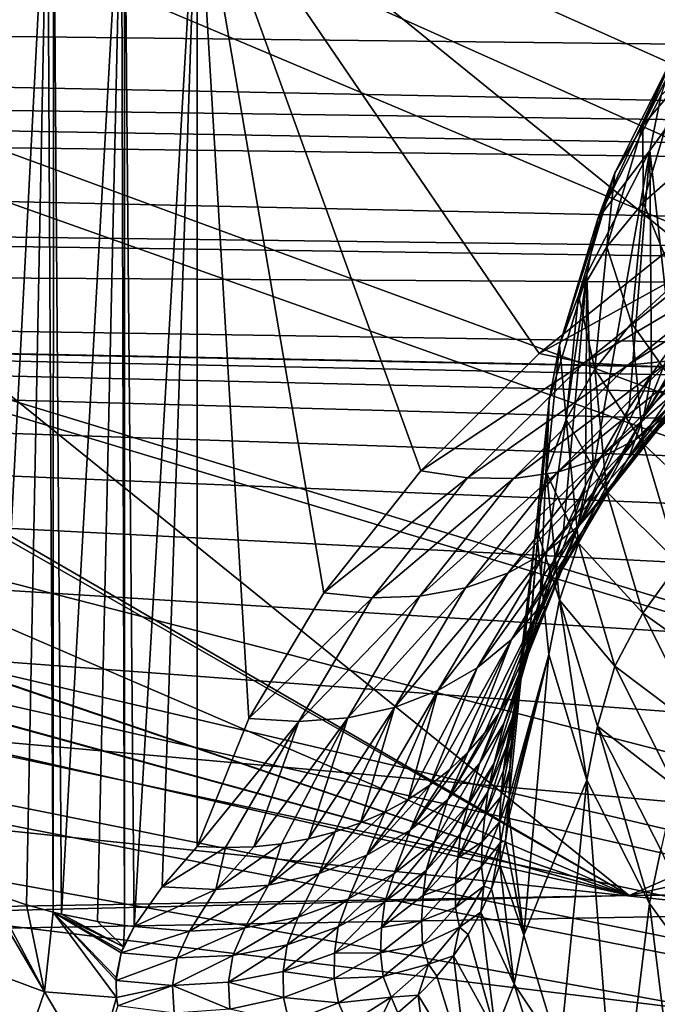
# Model space of a CAD drawing. Header units: metres. Extents: x -109 to 109, y -78 to 121.
# Tile 1008 of 1056: x 58.83 to 62.5, y -8.18 to -2.52. Entities that reach past the tile are written whole.
import ezdxf

# ---------------------------------------------------------------- set-up
doc = ezdxf.new("R2010")
doc.units = ezdxf.units.M
doc.layers.add('solid_508554_SW0001', color=7, linetype='CONTINUOUS')

msp = doc.modelspace()

# ---------------------------------------------------------------- linework, layer by layer
at = {"layer": 'solid_508554_SW0001'}
for points in [[(61.996216, 4.658984, -29.382126), (63.329746, 6.03775, -30.047371), (81.14859, -11.530108, -20.201883)], [(61.628754, 4.306551, -29.213125), (61.996216, 4.658984, -29.382126), (81.14859, -11.530108, -20.201883)], [(60.411095, 3.212779, -28.691673), (61.628754, 4.306551, -29.213125), (81.14859, -11.530108, -20.201883)], [(59.783779, 2.689857, -28.444147), (60.411095, 3.212779, -28.691673), (81.14859, -11.530108, -20.201883)], [(58.722435, 1.861496, -28.054703), (59.783779, 2.689857, -28.444147), (81.14859, -11.530108, -20.201883)], [(57.815121, 1.205033, -27.748676), (58.722435, 1.861496, -28.054703), (81.14859, -11.530108, -20.201883)], [(56.940334, 0.613612, -27.475229), (57.815121, 1.205033, -27.748676), (81.14859, -11.530108, -20.201883)], [(55.729958, -0.142934, -27.129026), (56.940334, 0.613612, -27.475229), (81.14859, -11.530108, -20.201883)], [(80.598335, 0.425171, -22.83688), (53.05484, -0.055749, -23.669857), (62.333652, -7.556811, -19.40036)], [(80.758621, -3.403568, -20.837589), (80.598335, 0.425171, -22.83688), (62.333652, -7.556811, -19.40036)], [(53.05484, -0.055749, -23.669857), (51.019779, -0.978308, -23.269676), (62.333652, -7.556811, -19.40036)], [(55.071178, -0.526591, -26.955231), (55.729958, -0.142934, -27.129026), (81.14859, -11.530108, -20.201883)], [(53.52663, -1.3544, -26.585077), (55.071178, -0.526591, -26.955231), (81.14859, -11.530108, -20.201883)], [(51.019779, -0.978308, -23.269676), (50.921417, -1.019207, -23.252254), (62.333652, -7.556811, -19.40036)], [(50.921417, -1.019207, -23.252254), (48.930206, -1.76989, -22.939816), (62.333652, -7.556811, -19.40036)], [(53.110744, -1.560997, -26.493895), (53.52663, -1.3544, -26.585077), (81.14859, -11.530108, -20.201883)], [(58.673122, -7.54352, 6.250732), (58.632774, -1.336019, 16.96722), (58.991703, -1.451261, 17.033756)], [(58.870991, -7.609756, 6.288974), (58.673122, -7.54352, 6.250732), (58.991703, -1.451261, 17.033756)], [(59.025665, -7.652138, 6.313443), (58.870991, -7.609756, 6.288974), (58.991703, -1.451261, 17.033756)], [(59.025665, -7.652138, 6.313443), (58.991703, -1.451261, 17.033756), (59.026073, -1.459989, 17.038795)], [(59.073769, -7.663716, 6.320127), (59.025665, -7.652138, 6.313443), (59.026073, -1.459989, 17.038795)], [(59.073769, -7.663716, 6.320127), (59.026073, -1.459989, 17.038795), (59.417961, -1.533174, 17.081047)], [(22.919664, -1.530367, 22.35878), (80.745361, -2.555794, 20.688955), (80.761269, -2.137419, 21.034967)], [(22.919664, -1.530367, 22.35878), (24.056143, -2.221804, 21.703217), (80.745361, -2.555794, 20.688955)], [(51.244095, -2.409353, -26.125713), (53.110744, -1.560997, -26.493895), (81.14859, -11.530108, -20.201883)], [(59.280434, -7.70513, 6.344038), (59.073769, -7.663716, 6.320127), (59.417961, -1.533174, 17.081047)], [(59.435379, -7.72759, 6.357005), (59.280434, -7.70513, 6.344038), (59.417961, -1.533174, 17.081047)], [(59.435379, -7.72759, 6.357005), (59.417961, -1.533174, 17.081047), (59.435467, -1.53535, 17.082304)], [(59.435379, -7.72759, 6.357005), (59.435467, -1.53535, 17.082304), (59.489899, -7.733787, 6.360583)], [(59.489899, -7.733787, 6.360583), (59.435467, -1.53535, 17.082304), (59.852985, -1.560634, 17.096903)], [(59.651299, -7.505712, 6.786151), (59.489899, -7.733787, 6.360583), (59.852985, -1.560634, 17.096903)], [(59.852985, -7.273606, 7.201745), (59.651299, -7.505712, 6.786151), (59.852985, -1.560634, 17.096903)], [(60.149502, -6.539879, 8.472597), (59.852985, -7.273606, 7.201745), (59.852985, -1.560634, 17.096903)], [(60.579056, -5.816516, 9.725499), (60.149502, -6.539879, 8.472597), (59.852985, -1.560634, 17.096903)], [(61.136341, -5.115273, 10.940087), (60.579056, -5.816516, 9.725499), (59.852985, -1.560634, 17.096903)], [(61.816875, -4.441783, 12.106606), (61.136341, -5.115273, 10.940087), (59.852985, -1.560634, 17.096903)], [(62.6152, -3.801442, 13.21571), (61.816875, -4.441783, 12.106606), (59.852985, -1.560634, 17.096903)], [(63.524925, -3.199386, 14.2585), (62.6152, -3.801442, 13.21571), (59.852985, -1.560634, 17.096903)], [(64.538742, -2.640441, 15.226621), (63.524925, -3.199386, 14.2585), (59.852985, -1.560634, 17.096903)], [(65.648537, -2.12909, 16.112309), (64.538742, -2.640441, 15.226621), (59.852985, -1.560634, 17.096903)], [(48.930206, -1.76989, -22.939816), (47.098705, -2.353589, -22.708015), (62.333652, -7.556811, -19.40036)], [(24.056143, -2.221804, 21.703217), (80.732651, -2.871363, 20.401348), (80.745361, -2.555794, 20.688955)], [(24.056143, -2.221804, 21.703217), (80.712067, -3.348359, 19.916126), (80.732651, -2.871363, 20.401348)], [(24.056143, -2.221804, 21.703217), (24.634529, -2.573519, 21.321756), (80.712067, -3.348359, 19.916126)], [(47.072929, -2.361071, -22.705133), (45.232094, -2.844235, -22.526033), (62.333652, -7.556811, -19.40036)], [(47.098705, -2.353589, -22.708015), (47.072929, -2.361071, -22.705133), (62.333652, -7.556811, -19.40036)], [(51.088249, -2.474628, -26.097864), (51.244095, -2.409353, -26.125713), (81.14859, -11.530108, -20.201883)], [(49.041775, -3.246512, -25.776564), (51.088249, -2.474628, -26.097864), (81.14859, -11.530108, -20.201883)], [(62.411633, -3.130798, 5.043443), (62.75415, -2.447094, 6.227652), (62.618748, -2.887318, 4.855299)], [(62.597473, -2.71156, 6.435222), (62.75415, -2.447094, 6.227652), (62.411633, -3.130798, 5.043443)], [(24.634529, -2.573519, 21.321756), (80.703201, -3.541171, 19.700146), (80.712067, -3.348359, 19.916126)], [(24.634529, -2.573519, 21.321756), (25.053471, -2.827595, 21.021948), (80.703201, -3.541171, 19.700146)], [(62.576809, -4.401275, 8.525391), (62.952503, -2.588041, 8.081603), (62.452209, -3.276009, 6.890007)], [(62.516994, -2.956662, 6.717455), (62.452209, -3.276009, 6.890007), (62.952503, -2.588041, 8.081603)], [(62.597473, -2.71156, 6.435222), (62.15279, -3.667625, 5.486032), (62.516994, -2.956662, 6.717455)], [(62.251049, -3.403057, 5.237514), (62.15279, -3.667625, 5.486032), (62.597473, -2.71156, 6.435222)], [(62.251049, -3.403057, 5.237514), (62.597473, -2.71156, 6.435222), (62.411633, -3.130798, 5.043443)], [(25.053471, -2.827595, 21.021948), (80.677933, -4.051526, 19.061102), (80.703201, -3.541171, 19.700146)], [(25.053471, -2.827595, 21.021948), (25.931858, -3.355873, 20.318785), (80.677933, -4.051526, 19.061102)], [(45.196003, -2.852711, -22.523041), (43.342598, -3.23642, -22.396204), (62.333652, -7.556811, -19.40036)], [(45.232094, -2.844235, -22.526033), (45.196003, -2.852711, -22.523041), (62.333652, -7.556811, -19.40036)], [(62.411633, -3.130798, 5.043443), (62.618748, -2.887318, 4.855299), (62.414948, -3.574267, 3.66547)], [(62.414948, -3.574267, 3.66547), (62.618748, -2.887318, 4.855299), (62.667686, -3.352599, 3.508746)], [(62.516994, -2.956662, 6.717455), (62.15279, -3.667625, 5.486032), (62.452209, -3.276009, 6.890007)], [(62.204796, -3.827996, 3.835861), (62.411633, -3.130798, 5.043443), (62.414948, -3.574267, 3.66547)], [(62.251049, -3.403057, 5.237514), (62.411633, -3.130798, 5.043443), (62.204796, -3.827996, 3.835861)], [(62.333652, -7.556811, -19.40036), (43.342598, -3.23642, -22.396204), (43.350582, -7.888262, -19.974451)], [(47.672459, -3.692732, -25.598148), (49.041775, -3.246512, -25.776564), (81.14859, -11.530108, -20.201883)], [(62.126343, -5.114245, 7.29049), (62.452209, -3.276009, 6.890007), (62.091263, -3.98545, 5.66122)], [(62.15279, -3.667625, 5.486032), (62.091263, -3.98545, 5.66122), (62.452209, -3.276009, 6.890007)], [(62.126343, -5.114245, 7.29049), (62.333622, -4.754925, 7.912852), (62.452209, -3.276009, 6.890007)], [(62.333622, -4.754925, 7.912852), (62.461716, -4.561466, 8.247932), (62.452209, -3.276009, 6.890007)], [(62.461716, -4.561466, 8.247932), (62.576809, -4.401275, 8.525391), (62.452209, -3.276009, 6.890007)], [(25.931858, -3.355873, 20.318785), (26.709761, -3.814027, 19.593912), (80.67321, -4.140594, 18.937866)], [(25.931858, -3.355873, 20.318785), (80.67321, -4.140594, 18.937866), (80.677933, -4.051526, 19.061102)], [(62.414948, -3.574267, 3.66547), (62.667686, -3.352599, 3.508746), (62.600758, -4.033781, 2.328905)], [(62.251049, -3.403057, 5.237514), (61.932793, -4.393249, 4.229214), (62.15279, -3.667625, 5.486032)], [(62.041855, -4.108202, 4.016169), (61.932793, -4.393249, 4.229214), (62.251049, -3.403057, 5.237514)], [(62.041855, -4.108202, 4.016169), (62.251049, -3.403057, 5.237514), (62.204796, -3.827996, 3.835861)], [(80.758621, -3.403568, -20.837589), (62.333652, -7.556811, -19.40036), (80.918915, -7.232305, -18.838299)], [(62.204796, -3.827996, 3.835861), (62.414948, -3.574267, 3.66547), (62.346798, -4.267895, 2.46407)], [(62.414948, -3.574267, 3.66547), (62.600758, -4.033781, 2.328905), (62.346798, -4.267895, 2.46407)], [(62.15279, -3.667625, 5.486032), (61.932793, -4.393249, 4.229214), (62.091263, -3.98545, 5.66122)], [(47.181728, -3.838587, -25.541527), (47.672459, -3.692732, -25.598148), (81.14859, -11.530108, -20.201883)], [(26.709761, -3.814027, 19.593912), (75.174637, -4.828542, 17.83672), (76.5, -4.794933, 17.894934)], [(77.176514, -4.803673, 17.879795), (26.709761, -3.814027, 19.593912), (76.5, -4.794933, 17.894934)], [(26.709761, -3.814027, 19.593912), (73.862907, -4.929021, 17.662685), (75.174637, -4.828542, 17.83672)], [(26.709761, -3.814027, 19.593912), (72.57827, -5.095334, 17.374622), (73.862907, -4.929021, 17.662685)], [(26.709761, -3.814027, 19.593912), (71.333893, -5.325771, 16.975494), (72.57827, -5.095334, 17.374622)], [(26.709761, -3.814027, 19.593912), (70.14254, -5.617967, 16.469397), (71.333893, -5.325771, 16.975494)], [(26.709761, -3.814027, 19.593912), (69.016418, -5.968924, 15.86152), (70.14254, -5.617967, 16.469397)], [(26.709761, -3.814027, 19.593912), (67.967072, -6.375046, 15.158096), (69.016418, -5.968924, 15.86152)], [(26.709761, -3.814027, 19.593912), (67.005272, -6.83217, 14.366333), (67.967072, -6.375046, 15.158096)], [(26.709761, -3.814027, 19.593912), (66.140877, -7.335612, 13.494348), (67.005272, -6.83217, 14.366333)], [(26.709761, -3.814027, 19.593912), (65.382774, -7.880209, 12.551078), (66.140877, -7.335612, 13.494348)], [(26.709761, -3.814027, 19.593912), (64.738739, -8.46037, 11.54621), (65.382774, -7.880209, 12.551078)], [(26.709761, -3.814027, 19.593912), (64.215424, -9.070119, 10.490092), (64.738739, -8.46037, 11.54621)], [(26.709761, -3.814027, 19.593912), (63.818172, -9.703198, 9.393568), (64.215424, -9.070119, 10.490092)], [(26.709761, -3.814027, 19.593912), (63.55106, -10.35311, 8.267887), (63.818172, -9.703198, 9.393568)], [(26.709761, -3.814027, 19.593912), (63.416817, -11.013191, 7.124592), (63.55106, -10.35311, 8.267887)], [(26.709761, -3.814027, 19.593912), (63.416817, -11.676674, 5.975408), (63.416817, -11.013191, 7.124592)], [(26.709761, -3.814027, 19.593912), (43.110828, -18.533325, -5.900661), (63.416817, -11.676674, 5.975408)], [(77.176514, -4.803673, 17.879795), (80.643387, -4.656782, 18.134216), (26.709761, -3.814027, 19.593912)], [(80.67321, -4.140594, 18.937866), (26.709761, -3.814027, 19.593912), (80.643387, -4.656782, 18.134216)], [(46.275829, -4.088829, -25.446898), (47.181728, -3.838587, -25.541527), (81.14859, -11.530108, -20.201883)], [(62.6152, -3.801442, 13.21571), (62.858818, -3.866143, 13.059707), (61.816875, -4.441783, 12.106606)], [(62.041855, -4.108202, 4.016169), (62.204796, -3.827996, 3.835861), (62.135628, -4.531973, 2.616536)], [(62.204796, -3.827996, 3.835861), (62.346798, -4.267895, 2.46407), (62.135628, -4.531973, 2.616536)], [(62.858818, -3.866143, 13.059707), (62.07449, -4.495256, 11.970051), (61.816875, -4.441783, 12.106606)], [(62.858818, -3.866143, 13.059707), (63.09708, -3.891377, 12.885157), (62.07449, -4.495256, 11.970051)], [(63.09708, -3.891377, 12.885157), (62.32645, -4.509501, 11.814533), (62.07449, -4.495256, 11.970051)], [(63.324757, -3.876584, 12.6959), (62.567215, -4.484209, 11.643464), (62.32645, -4.509501, 11.814533)], [(63.09708, -3.891377, 12.885157), (63.324757, -3.876584, 12.6959), (62.32645, -4.509501, 11.814533)], [(62.416691, -4.807049, 8.407728), (62.953094, -3.943146, 9.318894), (62.855282, -4.054193, 9.126554)], [(62.909645, -4.186746, 9.482124), (62.953094, -3.943146, 9.318894), (62.416691, -4.807049, 8.407728)], [(61.821507, -5.846245, 6.02263), (62.091263, -3.98545, 5.66122), (61.873253, -4.709335, 4.407414)], [(61.821507, -5.846245, 6.02263), (61.955494, -5.478326, 6.659883), (62.091263, -3.98545, 5.66122)], [(61.932793, -4.393249, 4.229214), (61.873253, -4.709335, 4.407414), (62.091263, -3.98545, 5.66122)], [(61.955494, -5.478326, 6.659883), (62.082962, -5.19929, 7.143189), (62.091263, -3.98545, 5.66122)], [(62.082962, -5.19929, 7.143189), (62.126343, -5.114245, 7.29049), (62.091263, -3.98545, 5.66122)], [(62.667686, -4.714963, 1.149063), (62.346798, -4.267895, 2.46407), (62.600758, -4.033781, 2.328905)], [(62.416691, -4.807049, 8.407728), (62.855282, -4.054193, 9.126554), (62.576809, -4.401275, 8.525391)], [(45.302071, -4.330814, -25.359234), (46.275829, -4.088829, -25.446898), (81.14859, -11.530108, -20.201883)], [(62.041855, -4.108202, 4.016169), (61.971897, -4.820203, 2.782946), (61.932793, -4.393249, 4.229214)], [(62.041855, -4.108202, 4.016169), (62.135628, -4.531973, 2.616536), (61.971897, -4.820203, 2.782946)], [(63.171375, -4.180912, 11.07573), (62.553616, -4.792279, 10.01681), (62.368408, -4.937576, 10.196978)], [(62.99437, -4.318089, 11.269959), (63.171375, -4.180912, 11.07573), (62.368408, -4.937576, 10.196978)], [(62.909645, -4.186746, 9.482124), (62.416691, -4.807049, 8.407728), (62.331295, -5.036759, 8.574503)], [(62.82724, -4.412695, 9.655415), (62.909645, -4.186746, 9.482124), (62.331295, -5.036759, 8.574503)], [(62.414948, -4.961523, 1.262671), (62.135628, -4.531973, 2.616536), (62.346798, -4.267895, 2.46407)], [(62.414948, -4.961523, 1.262671), (62.346798, -4.267895, 2.46407), (62.667686, -4.714963, 1.149063)], [(44.865479, -4.430293, -25.324623), (45.302071, -4.330814, -25.359234), (81.14859, -11.530108, -20.201883)], [(62.99437, -4.318089, 11.269959), (62.368408, -4.937576, 10.196978), (62.156132, -5.048726, 10.371501)], [(62.7915, -4.419934, 11.4606), (62.99437, -4.318089, 11.269959), (62.156132, -5.048726, 10.371501)], [(61.932793, -4.393249, 4.229214), (61.859211, -5.12624, 2.959636), (61.873253, -4.709335, 4.407414)], [(61.971897, -4.820203, 2.782946), (61.859211, -5.12624, 2.959636), (61.932793, -4.393249, 4.229214)], [(62.82724, -4.412695, 9.655415), (62.331295, -5.036759, 8.574503), (62.207405, -5.245549, 8.744596)], [(62.707687, -4.616028, 9.834958), (62.82724, -4.412695, 9.655415), (62.207405, -5.245549, 8.744596)], [(62.416691, -4.807049, 8.407728), (62.576809, -4.401275, 8.525391), (62.461716, -4.561466, 8.247932)], [(44.865479, -4.430293, -25.324623), (81.14859, -11.530108, -20.201883), (43.45417, -4.713041, -25.232952)], [(61.816875, -4.441783, 12.106606), (62.07449, -4.495256, 11.970051), (61.136341, -5.115273, 10.940087)], [(62.7915, -4.419934, 11.4606), (62.156132, -5.048726, 10.371501), (61.921455, -5.123288, 10.536546)], [(62.567215, -4.484209, 11.643464), (62.7915, -4.419934, 11.4606), (61.921455, -5.123288, 10.536546)], [(62.07449, -4.495256, 11.970051), (61.405891, -5.156937, 10.823987), (61.136341, -5.115273, 10.940087)], [(62.07449, -4.495256, 11.970051), (62.32645, -4.509501, 11.814533), (61.405891, -5.156937, 10.823987)], [(62.32645, -4.509501, 11.814533), (61.669529, -5.159625, 10.688487), (61.405891, -5.156937, 10.823987)], [(62.567215, -4.484209, 11.643464), (61.921455, -5.123288, 10.536546), (61.669529, -5.159625, 10.688487)], [(62.32645, -4.509501, 11.814533), (62.567215, -4.484209, 11.643464), (61.669529, -5.159625, 10.688487)], [(62.204796, -5.23595, 1.397211), (61.971897, -4.820203, 2.782946), (62.135628, -4.531973, 2.616536)], [(62.03672, -5.446919, 7.299441), (62.461716, -4.561466, 8.247932), (62.333622, -4.754925, 7.912852)], [(62.416691, -4.807049, 8.407728), (62.461716, -4.561466, 8.247932), (62.03672, -5.446919, 7.299441)], [(62.204796, -5.23595, 1.397211), (62.135628, -4.531973, 2.616536), (62.414948, -4.961523, 1.262671)], [(62.707687, -4.616028, 9.834958), (62.207405, -5.245549, 8.744596), (62.047745, -5.428833, 8.914268)], [(62.553616, -4.792279, 10.01681), (62.707687, -4.616028, 9.834958), (62.047745, -5.428833, 8.914268)], [(81.14859, -11.530108, -20.201883), (43.466999, -12.188044, -21.341459), (43.45417, -4.713041, -25.232952)], [(61.714867, -6.262493, 5.286973), (61.873253, -4.709335, 4.407414), (61.800343, -5.440467, 3.141055)], [(61.714867, -6.262493, 5.286973), (61.761189, -6.058384, 5.650526), (61.873253, -4.709335, 4.407414)], [(61.761189, -6.058384, 5.650526), (61.762249, -6.054242, 5.65787), (61.873253, -4.709335, 4.407414)], [(61.762249, -6.054242, 5.65787), (61.821507, -5.846245, 6.02263), (61.873253, -4.709335, 4.407414)], [(61.859211, -5.12624, 2.959636), (61.800343, -5.440467, 3.141055), (61.873253, -4.709335, 4.407414)], [(62.414948, -4.961523, 1.262671), (62.667686, -4.714963, 1.149063), (62.867828, -5.389585, -0.019416)], [(62.553616, -4.792279, 10.01681), (62.047745, -5.428833, 8.914268), (61.85582, -5.582582, 9.079793)], [(62.368408, -4.937576, 10.196978), (62.553616, -4.792279, 10.01681), (61.85582, -5.582582, 9.079793)], [(62.416691, -4.807049, 8.407728), (62.03672, -5.446919, 7.299441), (61.94902, -5.680509, 7.459496)], [(62.331295, -5.036759, 8.574503), (62.416691, -4.807049, 8.407728), (61.94902, -5.680509, 7.459496)], [(62.03672, -5.446919, 7.299441), (62.333622, -4.754925, 7.912852), (62.126343, -5.114245, 7.29049)], [(62.041855, -5.532205, 1.549723), (61.859211, -5.12624, 2.959636), (61.971897, -4.820203, 2.782946)], [(62.204796, -5.23595, 1.397211), (62.041855, -5.532205, 1.549723), (61.971897, -4.820203, 2.782946)], [(62.368408, -4.937576, 10.196978), (61.85582, -5.582582, 9.079793), (61.635845, -5.703422, 9.237535)], [(62.156132, -5.048726, 10.371501), (62.368408, -4.937576, 10.196978), (61.635845, -5.703422, 9.237535)], [(62.204796, -5.23595, 1.397211), (62.414948, -4.961523, 1.262671), (62.618748, -5.648471, 0.072842)], [(62.618748, -5.648471, 0.072842), (62.414948, -4.961523, 1.262671), (62.867828, -5.389585, -0.019416)], [(62.156132, -5.048726, 10.371501), (61.635845, -5.703422, 9.237535), (61.392654, -5.788695, 9.384027)], [(61.921455, -5.123288, 10.536546), (62.156132, -5.048726, 10.371501), (61.392654, -5.788695, 9.384027)], [(62.331295, -5.036759, 8.574503), (61.94902, -5.680509, 7.459496), (61.821789, -5.894928, 7.619839)], [(62.207405, -5.245549, 8.744596), (62.331295, -5.036759, 8.574503), (61.821789, -5.894928, 7.619839)], [(61.136341, -5.115273, 10.940087), (61.405891, -5.156937, 10.823987), (60.579056, -5.816516, 9.725499)], [(61.921455, -5.123288, 10.536546), (61.392654, -5.788695, 9.384027), (61.131592, -5.83653, 9.516052)], [(61.669529, -5.159625, 10.688487), (61.921455, -5.123288, 10.536546), (61.131592, -5.83653, 9.516052)], [(61.932697, -5.858764, 1.690867), (61.800343, -5.440467, 3.141055), (61.859211, -5.12624, 2.959636)], [(61.932697, -5.858764, 1.690867), (61.859211, -5.12624, 2.959636), (62.041855, -5.532205, 1.549723)], [(62.03672, -5.446919, 7.299441), (62.126343, -5.114245, 7.29049), (62.082962, -5.19929, 7.143189)], [(61.405891, -5.156937, 10.823987), (60.858391, -5.845876, 9.63071), (60.579056, -5.816516, 9.725499)], [(61.405891, -5.156937, 10.823987), (61.669529, -5.159625, 10.688487), (60.858391, -5.845876, 9.63071)], [(61.669529, -5.159625, 10.688487), (61.131592, -5.83653, 9.516052), (60.858391, -5.845876, 9.63071)], [(61.800648, -5.986152, 6.107167), (62.082962, -5.19929, 7.143189), (61.955494, -5.478326, 6.659883)], [(62.03672, -5.446919, 7.299441), (62.082962, -5.19929, 7.143189), (61.800648, -5.986152, 6.107167)], [(62.207405, -5.245549, 8.744596), (61.821789, -5.894928, 7.619839), (61.657822, -6.085465, 7.776947)], [(62.047745, -5.428833, 8.914268), (62.207405, -5.245549, 8.744596), (61.657822, -6.085465, 7.776947)], [(62.411633, -5.933148, 0.189629), (62.041855, -5.532205, 1.549723), (62.204796, -5.23595, 1.397211)], [(62.411633, -5.933148, 0.189629), (62.204796, -5.23595, 1.397211), (62.618748, -5.648471, 0.072842)], [(62.047745, -5.428833, 8.914268), (61.657822, -6.085465, 7.776947), (61.460716, -6.247935, 7.927368)], [(61.85582, -5.582582, 9.079793), (62.047745, -5.428833, 8.914268), (61.460716, -6.247935, 7.927368)], [(61.643654, -6.991478, 4.036532), (61.647343, -6.830778, 4.30649), (61.800343, -5.440467, 3.141055)], [(61.8731, -6.17084, 1.876014), (61.643654, -6.991478, 4.036532), (61.800343, -5.440467, 3.141055)], [(61.647343, -6.830778, 4.30649), (61.656124, -6.688881, 4.545003), (61.800343, -5.440467, 3.141055)], [(61.656124, -6.688881, 4.545003), (61.663998, -6.602678, 4.69147), (61.800343, -5.440467, 3.141055)], [(61.663998, -6.602678, 4.69147), (61.669579, -6.551661, 4.778931), (61.800343, -5.440467, 3.141055)], [(61.669579, -6.551661, 4.778931), (61.689117, -6.40802, 5.028848), (61.800343, -5.440467, 3.141055)], [(61.689117, -6.40802, 5.028848), (61.714867, -6.262493, 5.286973), (61.800343, -5.440467, 3.141055)], [(62.03672, -5.446919, 7.299441), (61.766563, -6.123041, 6.192347), (61.71949, -6.255982, 6.277591)], [(61.94902, -5.680509, 7.459496), (62.03672, -5.446919, 7.299441), (61.71949, -6.255982, 6.277591)], [(62.03672, -5.446919, 7.299441), (61.800648, -5.986152, 6.107167), (61.766563, -6.123041, 6.192347)], [(61.932697, -5.858764, 1.690867), (61.8731, -6.17084, 1.876014), (61.800343, -5.440467, 3.141055)], [(61.800648, -5.986152, 6.107167), (61.955494, -5.478326, 6.659883), (61.821507, -5.846245, 6.02263)], [(61.932697, -5.858764, 1.690867), (62.041855, -5.532205, 1.549723), (62.251049, -6.23735, 0.328376)], [(62.411633, -5.933148, 0.189629), (62.251049, -6.23735, 0.328376), (62.041855, -5.532205, 1.549723)], [(61.85582, -5.582582, 9.079793), (61.460716, -6.247935, 7.927368), (61.234806, -6.378769, 8.067799)], [(61.635845, -5.703422, 9.237535), (61.85582, -5.582582, 9.079793), (61.234806, -6.378769, 8.067799)], [(62.411633, -5.933148, 0.189629), (62.618748, -5.648471, 0.072842), (62.95623, -6.322124, -1.093959)], [(61.635845, -5.703422, 9.237535), (61.234806, -6.378769, 8.067799), (60.985058, -6.475092, 8.195153)], [(61.392654, -5.788695, 9.384027), (61.635845, -5.703422, 9.237535), (60.985058, -6.475092, 8.195153)], [(61.94902, -5.680509, 7.459496), (61.659744, -6.384073, 6.362319), (61.58773, -6.506444, 6.445958)], [(61.821789, -5.894928, 7.619839), (61.94902, -5.680509, 7.459496), (61.58773, -6.506444, 6.445958)], [(61.94902, -5.680509, 7.459496), (61.71949, -6.255982, 6.277591), (61.659744, -6.384073, 6.362319)], [(60.579056, -5.816516, 9.725499), (60.858391, -5.845876, 9.63071), (60.149502, -6.539879, 8.472597)], [(61.392654, -5.788695, 9.384027), (60.985058, -6.475092, 8.195153), (60.716949, -6.534788, 8.306634)], [(61.131592, -5.83653, 9.516052), (61.392654, -5.788695, 9.384027), (60.716949, -6.534788, 8.306634)], [(60.858391, -5.845876, 9.63071), (60.436375, -6.556546, 8.399793), (60.149502, -6.539879, 8.472597)], [(61.131592, -5.83653, 9.516052), (60.716949, -6.534788, 8.306634), (60.436375, -6.556546, 8.399793)], [(60.858391, -5.845876, 9.63071), (61.131592, -5.83653, 9.516052), (60.436375, -6.556546, 8.399793)], [(61.711494, -6.317044, 5.814198), (61.821507, -5.846245, 6.02263), (61.762249, -6.054242, 5.65787)], [(61.800648, -5.986152, 6.107167), (61.821507, -5.846245, 6.02263), (61.711494, -6.317044, 5.814198)], [(61.932697, -5.858764, 1.690867), (62.09066, -6.893987, 0.623486), (61.8731, -6.17084, 1.876014)], [(62.152416, -6.583935, 0.434834), (62.09066, -6.893987, 0.623486), (61.932697, -5.858764, 1.690867)], [(62.152416, -6.583935, 0.434834), (61.932697, -5.858764, 1.690867), (62.251049, -6.23735, 0.328376)], [(61.821789, -5.894928, 7.619839), (61.503944, -6.622265, 6.527938), (61.408947, -6.730749, 6.607704)], [(61.657822, -6.085465, 7.776947), (61.821789, -5.894928, 7.619839), (61.408947, -6.730749, 6.607704)], [(61.821789, -5.894928, 7.619839), (61.58773, -6.506444, 6.445958), (61.503944, -6.622265, 6.527938)], [(62.75415, -6.616852, -0.99458), (62.251049, -6.23735, 0.328376), (62.411633, -5.933148, 0.189629)], [(62.75415, -6.616852, -0.99458), (62.411633, -5.933148, 0.189629), (62.95623, -6.322124, -1.093959)], [(61.766563, -6.123041, 6.192347), (61.800648, -5.986152, 6.107167), (61.711494, -6.317044, 5.814198)], [(61.657822, -6.085465, 7.776947), (61.303387, -6.831159, 6.684714), (61.187977, -6.922814, 6.758445)], [(61.460716, -6.247935, 7.927368), (61.657822, -6.085465, 7.776947), (61.187977, -6.922814, 6.758445)], [(61.657822, -6.085465, 7.776947), (61.408947, -6.730749, 6.607704), (61.303387, -6.831159, 6.684714)], [(61.661366, -6.53544, 5.446241), (61.762249, -6.054242, 5.65787), (61.761189, -6.058384, 5.650526)], [(61.711494, -6.317044, 5.814198), (61.762249, -6.054242, 5.65787), (61.661366, -6.53544, 5.446241)], [(61.661366, -6.53544, 5.446241), (61.761189, -6.058384, 5.650526), (61.714867, -6.262493, 5.286973)], [(61.766563, -6.123041, 6.192347), (61.711494, -6.317044, 5.814198), (61.614548, -6.566781, 5.969637)], [(61.71949, -6.255982, 6.277591), (61.766563, -6.123041, 6.192347), (61.614548, -6.566781, 5.969637)], [(61.8731, -6.17084, 1.876014), (61.643959, -7.045593, 3.944589), (61.643654, -6.991478, 4.036532)], [(61.8731, -6.17084, 1.876014), (61.645123, -7.100874, 3.849549), (61.643959, -7.045593, 3.944589)], [(61.8731, -6.17084, 1.876014), (61.727966, -7.78334, 2.667482), (61.645123, -7.100874, 3.849549)], [(61.8731, -6.17084, 1.876014), (62.09066, -6.893987, 0.623486), (61.727966, -7.78334, 2.667482)], [(61.460716, -6.247935, 7.927368), (61.187977, -6.922814, 6.758445), (61.063507, -7.005092, 6.828397)], [(61.234806, -6.378769, 8.067799), (61.460716, -6.247935, 7.927368), (61.063507, -7.005092, 6.828397)], [(61.71949, -6.255982, 6.277591), (61.614548, -6.566781, 5.969637), (61.47374, -6.797592, 6.120729)], [(61.659744, -6.384073, 6.362319), (61.71949, -6.255982, 6.277591), (61.47374, -6.797592, 6.120729)], [(61.629246, -6.700438, 5.208433), (61.714867, -6.262493, 5.286973), (61.689117, -6.40802, 5.028848)], [(61.661366, -6.53544, 5.446241), (61.714867, -6.262493, 5.286973), (61.629246, -6.700438, 5.208433)], [(62.152416, -6.583935, 0.434834), (62.251049, -6.23735, 0.328376), (62.597473, -6.928846, -0.869331)], [(62.75415, -6.616852, -0.99458), (62.597473, -6.928846, -0.869331), (62.251049, -6.23735, 0.328376)], [(61.711494, -6.317044, 5.814198), (61.661366, -6.53544, 5.446241), (61.558273, -6.795009, 5.603496)], [(61.614548, -6.566781, 5.969637), (61.711494, -6.317044, 5.814198), (61.558273, -6.795009, 5.603496)], [(61.234806, -6.378769, 8.067799), (60.93082, -7.077434, 6.894094), (60.790813, -7.139349, 6.955091)], [(60.985058, -6.475092, 8.195153), (61.234806, -6.378769, 8.067799), (60.790813, -7.139349, 6.955091)], [(61.234806, -6.378769, 8.067799), (61.063507, -7.005092, 6.828397), (60.93082, -7.077434, 6.894094)], [(61.58773, -6.506444, 6.445958), (61.659744, -6.384073, 6.362319), (61.47374, -6.797592, 6.120729)], [(61.611977, -6.837376, 4.950316), (61.689117, -6.40802, 5.028848), (61.669579, -6.551661, 4.778931)], [(61.629246, -6.700438, 5.208433), (61.689117, -6.40802, 5.028848), (61.611977, -6.837376, 4.950316)], [(60.985058, -6.475092, 8.195153), (60.64444, -7.190417, 7.010974), (60.492695, -7.23029, 7.061363)], [(60.716949, -6.534788, 8.306634), (60.985058, -6.475092, 8.195153), (60.492695, -7.23029, 7.061363)], [(60.985058, -6.475092, 8.195153), (60.790813, -7.139349, 6.955091), (60.64444, -7.190417, 7.010974)], [(60.149502, -6.539879, 8.472597), (60.436375, -6.556546, 8.399793), (59.852985, -7.273606, 7.201745)], [(60.436375, -6.556546, 8.399793), (60.015663, -7.280431, 7.176345), (59.852985, -7.273606, 7.201745)], [(60.436375, -6.556546, 8.399793), (60.177235, -7.275451, 7.14433), (60.015663, -7.280431, 7.176345)], [(60.716949, -6.534788, 8.306634), (60.336609, -7.258699, 7.105916), (60.177235, -7.275451, 7.14433)], [(60.436375, -6.556546, 8.399793), (60.716949, -6.534788, 8.306634), (60.177235, -7.275451, 7.14433)], [(60.716949, -6.534788, 8.306634), (60.492695, -7.23029, 7.061363), (60.336609, -7.258699, 7.105916)], [(61.58773, -6.506444, 6.445958), (61.47374, -6.797592, 6.120729), (61.292454, -7.003941, 6.263851)], [(61.503944, -6.622265, 6.527938), (61.58773, -6.506444, 6.445958), (61.292454, -7.003941, 6.263851)], [(61.661366, -6.53544, 5.446241), (61.629246, -6.700438, 5.208433), (61.521149, -6.960263, 5.366072)], [(61.558273, -6.795009, 5.603496), (61.661366, -6.53544, 5.446241), (61.521149, -6.960263, 5.366072)], [(61.611977, -6.837376, 4.950316), (61.669579, -6.551661, 4.778931), (61.656124, -6.688881, 4.545003)], [(61.656124, -6.688881, 4.545003), (61.669579, -6.551661, 4.778931), (61.663998, -6.602678, 4.69147)], [(61.614548, -6.566781, 5.969637), (61.558273, -6.795009, 5.603496), (61.408279, -7.034532, 5.754701)], [(61.47374, -6.797592, 6.120729), (61.614548, -6.566781, 5.969637), (61.408279, -7.034532, 5.754701)], [(62.152416, -6.583935, 0.434834), (62.450859, -7.602734, -0.6041), (62.09066, -6.893987, 0.623486)], [(62.516163, -7.294473, -0.795853), (62.450859, -7.602734, -0.6041), (62.152416, -6.583935, 0.434834)], [(62.516163, -7.294473, -0.795853), (62.152416, -6.583935, 0.434834), (62.597473, -6.928846, -0.869331)], [(61.408947, -6.730749, 6.607704), (61.503944, -6.622265, 6.527938), (61.292454, -7.003941, 6.263851)], [(61.408947, -6.730749, 6.607704), (61.292454, -7.003941, 6.263851), (61.075035, -7.18088, 6.395571)], [(61.303387, -6.831159, 6.684714), (61.408947, -6.730749, 6.607704), (61.075035, -7.18088, 6.395571)], [(61.629246, -6.700438, 5.208433), (61.611977, -6.837376, 4.950316), (61.504631, -7.099103, 5.10953)], [(61.521149, -6.960263, 5.366072), (61.629246, -6.700438, 5.208433), (61.504631, -7.099103, 5.10953)], [(61.596313, -6.9893, 4.701481), (61.656124, -6.688881, 4.545003), (61.647343, -6.830778, 4.30649)], [(61.611977, -6.837376, 4.950316), (61.656124, -6.688881, 4.545003), (61.596313, -6.9893, 4.701481)], [(61.187977, -6.922814, 6.758445), (61.303387, -6.831159, 6.684714), (61.075035, -7.18088, 6.395571)], [(61.47374, -6.797592, 6.120729), (61.408279, -7.034532, 5.754701), (61.215233, -7.247858, 5.895973)], [(61.292454, -7.003941, 6.263851), (61.47374, -6.797592, 6.120729), (61.215233, -7.247858, 5.895973)], [(61.558273, -6.795009, 5.603496), (61.521149, -6.960263, 5.366072), (61.365768, -7.199694, 5.516321)], [(61.408279, -7.034532, 5.754701), (61.558273, -6.795009, 5.603496), (61.365768, -7.199694, 5.516321)], [(61.504631, -7.099103, 5.10953), (61.611977, -6.837376, 4.950316), (61.596313, -6.9893, 4.701481)], [(61.588192, -7.135254, 4.451877), (61.647343, -6.830778, 4.30649), (61.643654, -6.991478, 4.036532)], [(61.596313, -6.9893, 4.701481), (61.647343, -6.830778, 4.30649), (61.588192, -7.135254, 4.451877)], [(62.09066, -6.893987, 0.623486), (61.935963, -8.459107, 1.497018), (61.727966, -7.78334, 2.667482)], [(62.09066, -6.893987, 0.623486), (62.267342, -9.122451, 0.348075), (61.935963, -8.459107, 1.497018)], [(62.09066, -6.893987, 0.623486), (62.450859, -7.602734, -0.6041), (62.267342, -9.122451, 0.348075)], [(61.187977, -6.922814, 6.758445), (61.075035, -7.18088, 6.395571), (60.826698, -7.324166, 6.512729)], [(61.063507, -7.005092, 6.828397), (61.187977, -6.922814, 6.758445), (60.826698, -7.324166, 6.512729)], [(60.93082, -7.077434, 6.894094), (61.063507, -7.005092, 6.828397), (60.826698, -7.324166, 6.512729)], [(61.292454, -7.003941, 6.263851), (61.215233, -7.247858, 5.895973), (60.984089, -7.429508, 6.023685)], [(61.075035, -7.18088, 6.395571), (61.292454, -7.003941, 6.263851), (60.984089, -7.429508, 6.023685)], [(61.521149, -6.960263, 5.366072), (61.504631, -7.099103, 5.10953), (61.349239, -7.340888, 5.260416)], [(61.365768, -7.199694, 5.516321), (61.521149, -6.960263, 5.366072), (61.349239, -7.340888, 5.260416)], [(61.489769, -7.24755, 4.858829), (61.596313, -6.9893, 4.701481), (61.588192, -7.135254, 4.451877)], [(61.504631, -7.099103, 5.10953), (61.596313, -6.9893, 4.701481), (61.489769, -7.24755, 4.858829)], [(61.588192, -7.135254, 4.451877), (61.643654, -6.991478, 4.036532), (61.593693, -7.251717, 4.190012)], [(61.593693, -7.251717, 4.190012), (61.643654, -6.991478, 4.036532), (61.624207, -7.241578, 3.930431)], [(61.624207, -7.241578, 3.930431), (61.643654, -6.991478, 4.036532), (61.645123, -7.100874, 3.849549)], [(61.645123, -7.100874, 3.849549), (61.643654, -6.991478, 4.036532), (61.643959, -7.045593, 3.944589)], [(61.408279, -7.034532, 5.754701), (61.365768, -7.199694, 5.516321), (61.167152, -7.412501, 5.655272)], [(61.215233, -7.247858, 5.895973), (61.408279, -7.034532, 5.754701), (61.167152, -7.412501, 5.655272)], [(60.93082, -7.077434, 6.894094), (60.826698, -7.324166, 6.512729), (60.553394, -7.430363, 6.612515)], [(60.790813, -7.139349, 6.955091), (60.93082, -7.077434, 6.894094), (60.553394, -7.430363, 6.612515)], [(61.349239, -7.340888, 5.260416), (61.504631, -7.099103, 5.10953), (61.489769, -7.24755, 4.858829)], [(61.624207, -7.241578, 3.930431), (61.645123, -7.100874, 3.849549), (61.727966, -7.78334, 2.667482)], [(60.64444, -7.190417, 7.010974), (60.790813, -7.139349, 6.955091), (60.553394, -7.430363, 6.612515)], [(61.075035, -7.18088, 6.395571), (60.984089, -7.429508, 6.023685), (60.720791, -7.574817, 6.134554)], [(60.826698, -7.324166, 6.512729), (61.075035, -7.18088, 6.395571), (60.720791, -7.574817, 6.134554)], [(61.484818, -7.38851, 4.604898), (61.588192, -7.135254, 4.451877), (61.593693, -7.251717, 4.190012)], [(61.489769, -7.24755, 4.858829), (61.588192, -7.135254, 4.451877), (61.484818, -7.38851, 4.604898)], [(60.64444, -7.190417, 7.010974), (60.553394, -7.430363, 6.612515), (60.261684, -7.496923, 6.692538)], [(60.492695, -7.23029, 7.061363), (60.64444, -7.190417, 7.010974), (60.261684, -7.496923, 6.692538)], [(60.336609, -7.258699, 7.105916), (60.492695, -7.23029, 7.061363), (60.261684, -7.496923, 6.692538)], [(61.365768, -7.199694, 5.516321), (61.349239, -7.340888, 5.260416), (61.149887, -7.556359, 5.398998)], [(61.167152, -7.412501, 5.655272), (61.365768, -7.199694, 5.516321), (61.149887, -7.556359, 5.398998)], [(61.590096, -7.380426, 4.01002), (61.624207, -7.241578, 3.930431), (61.727966, -7.78334, 2.667482)], [(61.593693, -7.251717, 4.190012), (61.624207, -7.241578, 3.930431), (61.590096, -7.380426, 4.01002)], [(62.333652, -7.556811, -19.40036), (81.136711, -7.353207, -19.047707), (80.918915, -7.232305, -18.838299)], [(60.015663, -7.280431, 7.176345), (59.651299, -7.505712, 6.786151), (59.852985, -7.273606, 7.201745)], [(60.015663, -7.280431, 7.176345), (59.958561, -7.52225, 6.750877), (59.651299, -7.505712, 6.786151)], [(60.336609, -7.258699, 7.105916), (60.261684, -7.496923, 6.692538), (59.958561, -7.52225, 6.750877)], [(60.177235, -7.275451, 7.14433), (60.336609, -7.258699, 7.105916), (59.958561, -7.52225, 6.750877)], [(60.015663, -7.280431, 7.176345), (60.177235, -7.275451, 7.14433), (59.958561, -7.52225, 6.750877)], [(61.215233, -7.247858, 5.895973), (61.167152, -7.412501, 5.655272), (60.930458, -7.593152, 5.77931)], [(60.984089, -7.429508, 6.023685), (61.215233, -7.247858, 5.895973), (60.930458, -7.593152, 5.77931)], [(61.336308, -7.486844, 5.007127), (61.489769, -7.24755, 4.858829), (61.484818, -7.38851, 4.604898)], [(61.349239, -7.340888, 5.260416), (61.489769, -7.24755, 4.858829), (61.336308, -7.486844, 5.007127)], [(61.484818, -7.38851, 4.604898), (61.593693, -7.251717, 4.190012), (61.498188, -7.502316, 4.337851)], [(61.498188, -7.502316, 4.337851), (61.593693, -7.251717, 4.190012), (61.542583, -7.517573, 4.088401)], [(61.593693, -7.251717, 4.190012), (61.590096, -7.380426, 4.01002), (61.542583, -7.517573, 4.088401)], [(62.516163, -7.294473, -0.795853), (62.950134, -8.290076, -1.794612), (62.450859, -7.602734, -0.6041)], [(81.136711, -7.353207, -19.047707), (43.359283, -8.012815, -20.190182), (80.913338, -12.784966, -15.662599)], [(62.333652, -7.556811, -19.40036), (43.359283, -8.012815, -20.190182), (81.136711, -7.353207, -19.047707)], [(60.826698, -7.324166, 6.512729), (60.720791, -7.574817, 6.134554), (60.432098, -7.680051, 6.225735)], [(60.553394, -7.430363, 6.612515), (60.826698, -7.324166, 6.512729), (60.432098, -7.680051, 6.225735)], [(61.149887, -7.556359, 5.398998), (61.349239, -7.340888, 5.260416), (61.336308, -7.486844, 5.007127)], [(61.336308, -7.486844, 5.007127), (61.484818, -7.38851, 4.604898), (61.336498, -7.624296, 4.748584)], [(61.336498, -7.624296, 4.748584), (61.484818, -7.38851, 4.604898), (61.498188, -7.502316, 4.337851)], [(61.542583, -7.517573, 4.088401), (61.590096, -7.380426, 4.01002), (61.673244, -8.065422, 2.823573)], [(61.673244, -8.065422, 2.823573), (61.590096, -7.380426, 4.01002), (61.727966, -7.78334, 2.667482)], [(60.553394, -7.430363, 6.612515), (60.432098, -7.680051, 6.225735), (60.125423, -7.742511, 6.294887)], [(60.261684, -7.496923, 6.692538), (60.553394, -7.430363, 6.612515), (60.125423, -7.742511, 6.294887)], [(60.984089, -7.429508, 6.023685), (60.930458, -7.593152, 5.77931), (60.661846, -7.736946, 5.88521)], [(60.720791, -7.574817, 6.134554), (60.984089, -7.429508, 6.023685), (60.661846, -7.736946, 5.88521)], [(61.167152, -7.412501, 5.655272), (61.149887, -7.556359, 5.398998), (60.911835, -7.739842, 5.521625)], [(60.930458, -7.593152, 5.77931), (61.167152, -7.412501, 5.655272), (60.911835, -7.739842, 5.521625)], [(59.958561, -7.52225, 6.750877), (59.489899, -7.733787, 6.360583), (59.651299, -7.505712, 6.786151)], [(59.958561, -7.52225, 6.750877), (59.808651, -7.760591, 6.34023), (59.489899, -7.733787, 6.360583)], [(60.261684, -7.496923, 6.692538), (60.125423, -7.742511, 6.294887), (59.808651, -7.760591, 6.34023)], [(59.958561, -7.52225, 6.750877), (60.261684, -7.496923, 6.692538), (59.808651, -7.760591, 6.34023)], [(61.139881, -7.70103, 5.142564), (61.336308, -7.486844, 5.007127), (61.336498, -7.624296, 4.748584)], [(61.149887, -7.556359, 5.398998), (61.336308, -7.486844, 5.007127), (61.139881, -7.70103, 5.142564)], [(61.336498, -7.624296, 4.748584), (61.498188, -7.502316, 4.337851), (61.359386, -7.737399, 4.476583)], [(61.359386, -7.737399, 4.476583), (61.498188, -7.502316, 4.337851), (61.482216, -7.650957, 4.164393)], [(61.498188, -7.502316, 4.337851), (61.542583, -7.517573, 4.088401), (61.482216, -7.650957, 4.164393)], [(61.482216, -7.650957, 4.164393), (61.542583, -7.517573, 4.088401), (61.673244, -8.065422, 2.823573)], [(62.333652, -7.556811, -19.40036), (43.350582, -7.888262, -19.974451), (43.359283, -8.012815, -20.190182)], [(58.583229, -7.963181, 5.487995), (58.632004, -7.527972, 6.241755), (58.97443, -8.109355, 5.521553)], [(58.97443, -8.109355, 5.521553), (58.632004, -7.527972, 6.241755), (58.673122, -7.54352, 6.250732)], [(58.97443, -8.109355, 5.521553), (58.673122, -7.54352, 6.250732), (58.870991, -7.609756, 6.288974)], [(60.720791, -7.574817, 6.134554), (60.661846, -7.736946, 5.88521), (60.368301, -7.840143, 5.970216)], [(60.432098, -7.680051, 6.225735), (60.720791, -7.574817, 6.134554), (60.368301, -7.840143, 5.970216)], [(60.911835, -7.739842, 5.521625), (61.149887, -7.556359, 5.398998), (61.139881, -7.70103, 5.142564)], [(58.97443, -8.109355, 5.521553), (58.870991, -7.609756, 6.288974), (59.025665, -7.652138, 6.313443)], [(60.930458, -7.593152, 5.77931), (60.911835, -7.739842, 5.521625), (60.641346, -7.886502, 5.625066)], [(60.661846, -7.736946, 5.88521), (60.930458, -7.593152, 5.77931), (60.641346, -7.886502, 5.625066)], [(61.139881, -7.70103, 5.142564), (61.336498, -7.624296, 4.748584), (61.14687, -7.836822, 4.879405)], [(61.14687, -7.836822, 4.879405), (61.336498, -7.624296, 4.748584), (61.359386, -7.737399, 4.476583)], [(62.450859, -7.602734, -0.6041), (62.719303, -9.767749, -0.769614), (62.267342, -9.122451, 0.348075)], [(62.450859, -7.602734, -0.6041), (62.950134, -8.290076, -1.794612), (62.719303, -9.767749, -0.769614)], [(58.97443, -8.109355, 5.521553), (59.025665, -7.652138, 6.313443), (59.389477, -8.142299, 5.637188)], [(59.428902, -7.851629, 6.141479), (59.025665, -7.652138, 6.313443), (59.073769, -7.663716, 6.320127)], [(59.386311, -8.043954, 5.801775), (59.389477, -8.142299, 5.637188), (59.025665, -7.652138, 6.313443)], [(59.387421, -8.026406, 5.831735), (59.386311, -8.043954, 5.801775), (59.025665, -7.652138, 6.313443)], [(59.4165, -7.884826, 6.08109), (59.387421, -8.026406, 5.831735), (59.025665, -7.652138, 6.313443)], [(59.420109, -7.874515, 6.099772), (59.4165, -7.884826, 6.08109), (59.025665, -7.652138, 6.313443)], [(59.428902, -7.851629, 6.141479), (59.420109, -7.874515, 6.099772), (59.025665, -7.652138, 6.313443)], [(59.428902, -7.851629, 6.141479), (59.073769, -7.663716, 6.320127), (59.280434, -7.70513, 6.344038)], [(60.432098, -7.680051, 6.225735), (60.368301, -7.840143, 5.970216), (60.057461, -7.900059, 6.032118)], [(60.125423, -7.742511, 6.294887), (60.432098, -7.680051, 6.225735), (60.057461, -7.900059, 6.032118)], [(61.359386, -7.737399, 4.476583), (61.482216, -7.650957, 4.164393), (61.409409, -7.77967, 4.23748)], [(61.409409, -7.77967, 4.23748), (61.482216, -7.650957, 4.164393), (61.565968, -8.340908, 2.969362)], [(61.565968, -8.340908, 2.969362), (61.482216, -7.650957, 4.164393), (61.673244, -8.065422, 2.823573)], [(59.428902, -7.851629, 6.141479), (59.280434, -7.70513, 6.344038), (59.435379, -7.72759, 6.357005)], [(59.420109, -7.874515, 6.099772), (59.489899, -7.733787, 6.360583), (59.4165, -7.884826, 6.08109)], [(59.808651, -7.760591, 6.34023), (59.4165, -7.884826, 6.08109), (59.489899, -7.733787, 6.360583)], [(59.428902, -7.851629, 6.141479), (59.489899, -7.733787, 6.360583), (59.420109, -7.874515, 6.099772)], [(59.428902, -7.851629, 6.141479), (59.435379, -7.72759, 6.357005), (59.489899, -7.733787, 6.360583)], [(60.125423, -7.742511, 6.294887), (60.057461, -7.900059, 6.032118), (59.737408, -7.915137, 6.069307)], [(59.808651, -7.760591, 6.34023), (60.125423, -7.742511, 6.294887), (59.737408, -7.915137, 6.069307)], [(60.661846, -7.736946, 5.88521), (60.641346, -7.886502, 5.625066), (60.345551, -7.992477, 5.706598)], [(60.368301, -7.840143, 5.970216), (60.661846, -7.736946, 5.88521), (60.345551, -7.992477, 5.706598)], [(60.641346, -7.886502, 5.625066), (60.911835, -7.739842, 5.521625), (60.905533, -7.884606, 5.26166)], [(60.905533, -7.884606, 5.26166), (61.139881, -7.70103, 5.142564), (61.14687, -7.836822, 4.879405)], [(60.911835, -7.739842, 5.521625), (61.139881, -7.70103, 5.142564), (60.905533, -7.884606, 5.26166)], [(61.14687, -7.836822, 4.879405), (61.359386, -7.737399, 4.476583), (61.180534, -7.951456, 4.602954)], [(61.180534, -7.951456, 4.602954), (61.359386, -7.737399, 4.476583), (61.32465, -7.902838, 4.307163)], [(61.359386, -7.737399, 4.476583), (61.409409, -7.77967, 4.23748), (61.32465, -7.902838, 4.307163)], [(59.808651, -7.760591, 6.34023), (59.737408, -7.915137, 6.069307), (59.4165, -7.884826, 6.08109)], [(61.32465, -7.902838, 4.307163), (61.409409, -7.77967, 4.23748), (61.565968, -8.340908, 2.969362)], [(61.673244, -8.065422, 2.823573), (61.727966, -7.78334, 2.667482), (61.935963, -8.459107, 1.497018)], [(60.368301, -7.840143, 5.970216), (60.345551, -7.992477, 5.706598), (60.032238, -8.054975, 5.764072)], [(60.057461, -7.900059, 6.032118), (60.368301, -7.840143, 5.970216), (60.032238, -8.054975, 5.764072)], [(60.905533, -7.884606, 5.26166), (61.14687, -7.836822, 4.879405), (60.920593, -8.020866, 4.994149)], [(60.920593, -8.020866, 4.994149), (61.14687, -7.836822, 4.879405), (61.180534, -7.951456, 4.602954)], [(59.4165, -7.884826, 6.08109), (59.386311, -8.043954, 5.801775), (59.387421, -8.026406, 5.831735)], [(59.737408, -7.915137, 6.069307), (59.386311, -8.043954, 5.801775), (59.4165, -7.884826, 6.08109)], [(59.737408, -7.915137, 6.069307), (59.709667, -8.072348, 5.795975), (59.386311, -8.043954, 5.801775)], [(60.057461, -7.900059, 6.032118), (60.032238, -8.054975, 5.764072), (59.709667, -8.072348, 5.795975)], [(59.737408, -7.915137, 6.069307), (60.057461, -7.900059, 6.032118), (59.709667, -8.072348, 5.795975)], [(60.345551, -7.992477, 5.706598), (60.641346, -7.886502, 5.625066), (60.639286, -8.032851, 5.361353)], [(60.639286, -8.032851, 5.361353), (60.905533, -7.884606, 5.26166), (60.920593, -8.020866, 4.994149)], [(60.641346, -7.886502, 5.625066), (60.905533, -7.884606, 5.26166), (60.639286, -8.032851, 5.361353)], [(61.180534, -7.951456, 4.602954), (61.32465, -7.902838, 4.307163), (61.228519, -8.019623, 4.37297)], [(61.228519, -8.019623, 4.37297), (61.32465, -7.902838, 4.307163), (61.409279, -8.600029, 3.099594)], [(61.409279, -8.600029, 3.099594), (61.32465, -7.902838, 4.307163), (61.565968, -8.340908, 2.969362)], [(58.583229, -7.963181, 5.487995), (58.97443, -8.109355, 5.521553), (58.821167, -8.560807, 4.739615)], [(60.920593, -8.020866, 4.994149), (61.180534, -7.951456, 4.602954), (60.965836, -8.139467, 4.714003)], [(60.965836, -8.139467, 4.714003), (61.180534, -7.951456, 4.602954), (61.12167, -8.12923, 4.434452)], [(61.180534, -7.951456, 4.602954), (61.228519, -8.019623, 4.37297), (61.12167, -8.12923, 4.434452)], [(80.913338, -12.784966, -15.662599), (43.359283, -8.012815, -20.190182), (43.351486, -13.440811, -16.798553)], [(60.032238, -8.054975, 5.764072), (60.345551, -7.992477, 5.706598), (60.34798, -8.141958, 5.439082)], [(60.345551, -7.992477, 5.706598), (60.639286, -8.032851, 5.361353), (60.34798, -8.141958, 5.439082)], [(60.34798, -8.141958, 5.439082), (60.639286, -8.032851, 5.361353), (60.663227, -8.171912, 5.089997)], [(60.639286, -8.032851, 5.361353), (60.920593, -8.020866, 4.994149), (60.663227, -8.171912, 5.089997)], [(60.663227, -8.171912, 5.089997), (60.920593, -8.020866, 4.994149), (60.965836, -8.139467, 4.714003)], [(61.12167, -8.12923, 4.434452), (61.228519, -8.019623, 4.37297), (61.409279, -8.600029, 3.099594)], [(59.709667, -8.072348, 5.795975), (59.389477, -8.142299, 5.637188), (59.386311, -8.043954, 5.801775)], [(59.709667, -8.072348, 5.795975), (59.396545, -8.190579, 5.558136), (59.389477, -8.142299, 5.637188)], [(59.709667, -8.072348, 5.795975), (59.720608, -8.232614, 5.52127), (59.396545, -8.190579, 5.558136)], [(59.709667, -8.072348, 5.795975), (60.032238, -8.054975, 5.764072), (60.039112, -8.209121, 5.492848)], [(59.709667, -8.072348, 5.795975), (60.039112, -8.209121, 5.492848), (59.720608, -8.232614, 5.52127)], [(60.032238, -8.054975, 5.764072), (60.34798, -8.141958, 5.439082), (60.039112, -8.209121, 5.492848)], [(61.565968, -8.340908, 2.969362), (61.673244, -8.065422, 2.823573), (61.882011, -8.743693, 1.648773)], [(61.882011, -8.743693, 1.648773), (61.673244, -8.065422, 2.823573), (61.935963, -8.459107, 1.497018)], [(58.821167, -8.560807, 4.739615), (58.97443, -8.109355, 5.521553), (59.260658, -8.589557, 4.864075)], [(58.97443, -8.109355, 5.521553), (59.389477, -8.142299, 5.637188), (59.260658, -8.589557, 4.864075)], [(59.260658, -8.589557, 4.864075), (59.389477, -8.142299, 5.637188), (59.396545, -8.190579, 5.558136)], [(60.039112, -8.209121, 5.492848), (60.34798, -8.141958, 5.439082), (60.381088, -8.286247, 5.164596)], [(60.34798, -8.141958, 5.439082), (60.663227, -8.171912, 5.089997), (60.381088, -8.286247, 5.164596)], [(60.663227, -8.171912, 5.089997), (60.965836, -8.139467, 4.714003), (60.720314, -8.297026, 4.807126)], [(60.720314, -8.297026, 4.807126), (60.965836, -8.139467, 4.714003), (60.878799, -8.32398, 4.542801)], [(60.965836, -8.139467, 4.714003), (61.004833, -8.230912, 4.491191), (60.878799, -8.32398, 4.542801)], [(60.965836, -8.139467, 4.714003), (61.12167, -8.12923, 4.434452), (61.004833, -8.230912, 4.491191)], [(61.004833, -8.230912, 4.491191), (61.12167, -8.12923, 4.434452), (61.207436, -8.835745, 3.210731)], [(61.207436, -8.835745, 3.210731), (61.12167, -8.12923, 4.434452), (61.409279, -8.600029, 3.099594)], [(60.381088, -8.286247, 5.164596), (60.663227, -8.171912, 5.089997), (60.720314, -8.297026, 4.807126)]]:
    msp.add_3dface(points, dxfattribs=at)

doc.saveas('drawing.dxf')
